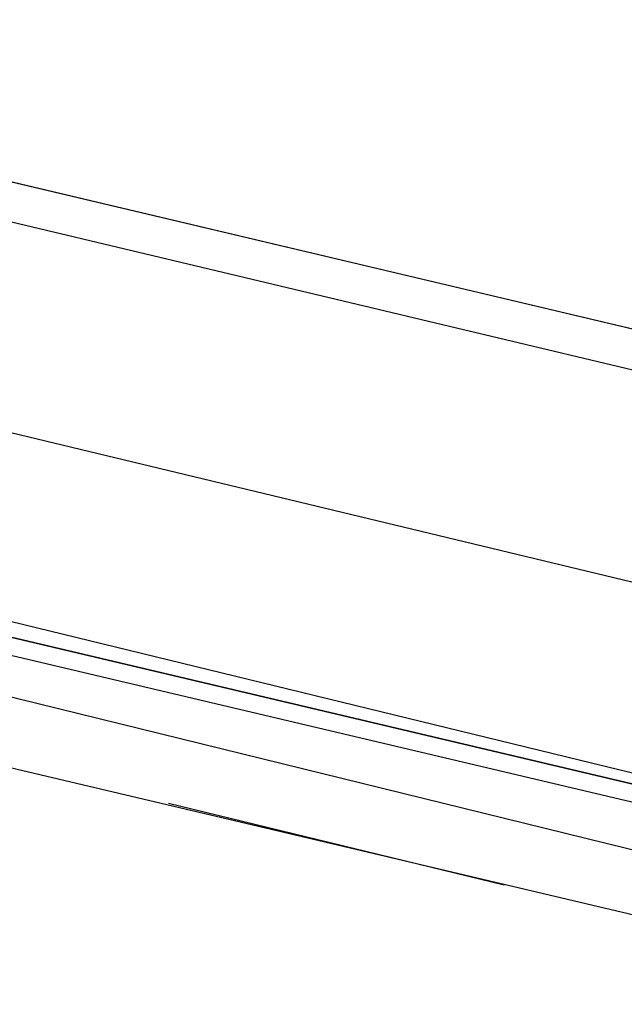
# Model space of a CAD drawing. Header units: feet. Extents: x -79 to 198, y -22 to 181.
# Tile 259 of 318: x 80.235 to 81.123, y 150.429 to 151.878. Entities that reach past the tile are written whole.
import ezdxf

# ---------------------------------------------------------------- set-up
doc = ezdxf.new("R2010")
doc.units = ezdxf.units.FT
doc.layers.add('A-LINEA', color=7, linetype='CONTINUOUS')

msp = doc.modelspace()

# ---------------------------------------------------------------- linework, layer by layer
at = {"layer": 'A-LINEA'}
for p, q in [((88.24, 149.7378), (79.1867, 151.8844)), ((79.7867, 151.6844), (87.8933, 149.7511)), ((81.4, 150.5911), (79.7733, 150.9911)), ((79.6, 150.9244), (87.72, 149.0044)), ((80.9467, 150.6044), (80.4533, 150.7244))]:
    msp.add_line(p, q, dxfattribs=at)
for points in [[(90.72, 160.1778), (88.24, 149.7378), (79.1867, 151.8844)], [(79.72, 151.3911), (81.4933, 150.9644), (83.6667, 150.4578)], [(81.4267, 150.6978), (79.7333, 151.1111), (79.7333, 151.0978), (79.7333, 151.0844), (81.4267, 150.6844), (79.7333, 151.0844), (79.72, 151.0711), (79.7333, 151.0578), (81.4267, 150.6578)]]:
    msp.add_lwpolyline(points, dxfattribs=at)

doc.saveas('drawing.dxf')
